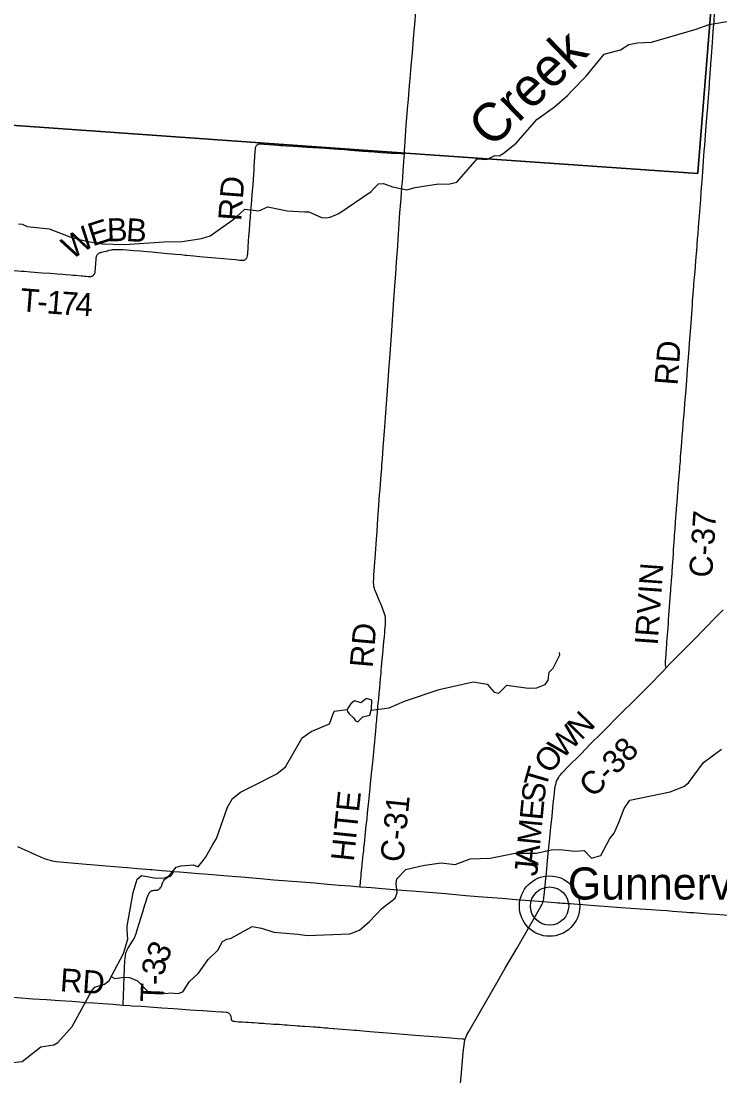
# Model space of a CAD drawing. Extents: x 1410790 to 1770854, y 448063 to 770588.
# Drawn here: x 1605735 to 1614824, y 577059 to 590784 of the extents above; entities that cross this region are included whole.
import ezdxf

# ---------------------------------------------------------------- set-up
doc = ezdxf.new("R2010")
doc.units = 0
for name, color, linetype in [('GM_X_County_Road', 7, 'Continuous'), ('GM_X_County_Road_Text', 7, 'Continuous'), ('GM_X_Minor_Lake', 7, 'Continuous'), ('GM_X_Minor_River', 7, 'Continuous'), ('GM_X_Minor_River_Text', 7, 'Continuous'), ('GM_X_Township', 7, 'Continuous'), ('GM_X_Township_Road', 7, 'Continuous'), ('GM_X_Township_Road_Text', 7, 'Continuous'), ('GM_X_Unincorporated', 7, 'Continuous'), ('GM_X_Unincorporated_Location', 7, 'Continuous'), ('GM_X_Unincorporated_Text', 7, 'Continuous')]:
    doc.layers.add(name, color=color, linetype=linetype)

msp = doc.modelspace()

# ---------------------------------------------------------------- linework, layer by layer
at = {"layer": 'GM_X_County_Road'}
for points in [[(1610721, 589057), (1610722, 589084), (1610727, 589166), (1610730, 589202), (1610730, 589218), (1610736, 589290), (1610740, 589355), (1610745, 589424), (1610763, 589640), (1610774, 589767), (1610789, 589947), (1610797, 590035), (1610809, 590192), (1610825, 590372), (1610845, 590611), (1610855, 590738), (1610869, 590905)], [(1614601, 588821), (1614607, 588888), (1614613, 588970), (1614621, 589091), (1614627, 589166), (1614643, 589359), (1614660, 589581), (1614663, 589611), (1614667, 589673), (1614688, 589958), (1614689, 589971), (1614689, 589974), (1614690, 589984), (1614707, 590216), (1614708, 590232), (1614716, 590324), (1614729, 590504), (1614734, 590582), (1614743, 590700), (1614749, 590779), (1614756, 590893)], [(1610143, 579520), (1610145, 579538), (1610149, 579577), (1610151, 579598), (1610154, 579624), (1610157, 579657), (1610160, 579690), (1610164, 579729), (1610168, 579761), (1610172, 579807), (1610177, 579853), (1610181, 579892), (1610186, 579941), (1610191, 579983), (1610195, 580032), (1610200, 580078), (1610205, 580127), (1610209, 580176), (1610214, 580224), (1610220, 580273), (1610225, 580322), (1610230, 580371), (1610235, 580417), (1610240, 580469), (1610246, 580525), (1610256, 580626), (1610262, 580678), (1610270, 580760), (1610280, 580857), (1610290, 580952), (1610305, 581102), (1610317, 581223), (1610328, 581331), (1610335, 581406), (1610341, 581465), (1610344, 581497), (1610349, 581559), (1610352, 581592), (1610355, 581628), (1610357, 581651), (1610360, 581687), (1610363, 581716), (1610366, 581749), (1610369, 581788), (1610372, 581814), (1610374, 581843), (1610377, 581873), (1610387, 581964), (1610394, 582036), (1610401, 582108), (1610411, 582229), (1610417, 582297), (1610420, 582336), (1610424, 582382), (1610433, 582477), (1610439, 582552), (1610454, 582709), (1610460, 582770), (1610465, 582822), (1610468, 582861), (1610473, 582923), (1610475, 582939), (1610475, 582952), (1610477, 582985), (1610476, 582998), (1610475, 583009), (1610473, 583024), (1610469, 583043), (1610465, 583060), (1610456, 583085), (1610439, 583131), (1610430, 583159), (1610421, 583181), (1610413, 583202), (1610402, 583229), (1610390, 583257), (1610380, 583281), (1610353, 583344), (1610337, 583383), (1610331, 583402), (1610324, 583430), (1610321, 583449), (1610319, 583478), (1610321, 583530), (1610324, 583579), (1610331, 583680), (1610337, 583752), (1610339, 583788), (1610344, 583854), (1610358, 584043), (1610365, 584142), (1610372, 584236), (1610377, 584305), (1610385, 584426), (1610398, 584619), (1610404, 584691), (1610410, 584763), (1610419, 584878), (1610425, 584963), (1610429, 585009), (1610435, 585090), (1610446, 585237), (1610466, 585506), (1610479, 585686), (1610504, 586039), (1610519, 586235), (1610532, 586399), (1610552, 586691), (1610571, 586956), (1610584, 587161), (1610602, 587390), (1610609, 587489), (1610620, 587652), (1610627, 587750), (1610634, 587849), (1610640, 587945), (1610653, 588148), (1610659, 588224), (1610662, 588289), (1610677, 588473), (1610684, 588561), (1610688, 588607), (1610689, 588623), (1610695, 588692), (1610699, 588744), (1610705, 588842), (1610709, 588898), (1610713, 588950), (1610718, 589019), (1610720, 589051), (1610721, 589057)], [(1614126, 582370), (1614122, 582386), (1614117, 582403), (1614116, 582409), (1614115, 582417), (1614116, 582435), (1614117, 582453), (1614121, 582495), (1614124, 582540), (1614125, 582553), (1614126, 582566), (1614129, 582605), (1614131, 582635), (1614133, 582667), (1614136, 582703), (1614143, 582798), (1614146, 582841), (1614154, 582945), (1614157, 582998), (1614162, 583050), (1614169, 583161), (1614173, 583217), (1614182, 583331), (1614185, 583371), (1614187, 583400), (1614191, 583446), (1614195, 583505), (1614202, 583596), (1614204, 583622), (1614208, 583688), (1614220, 583851), (1614223, 583908), (1614233, 584054), (1614235, 584090), (1614242, 584175), (1614249, 584267), (1614261, 584434), (1614265, 584489), (1614267, 584516), (1614269, 584542), (1614272, 584581), (1614275, 584610), (1614276, 584636), (1614283, 584712), (1614287, 584770), (1614295, 584865), (1614303, 584957), (1614305, 584989), (1614308, 585022), (1614310, 585051), (1614314, 585097), (1614314, 585113), (1614325, 585248), (1614330, 585306), (1614335, 585375), (1614342, 585467), (1614348, 585542), (1614363, 585722), (1614370, 585807), (1614374, 585856), (1614380, 585938), (1614393, 586108), (1614404, 586252), (1614416, 586409), (1614424, 586510), (1614430, 586592), (1614445, 586798), (1614458, 586971), (1614467, 587092), (1614470, 587142), (1614474, 587191), (1614477, 587240), (1614482, 587292), (1614485, 587334), (1614487, 587361), (1614494, 587449), (1614501, 587524), (1614512, 587658), (1614516, 587710), (1614523, 587802), (1614527, 587851), (1614530, 587890), (1614534, 587939), (1614535, 587952), (1614540, 588011), (1614548, 588106), (1614552, 588155), (1614563, 588299), (1614567, 588358), (1614570, 588400), (1614575, 588472), (1614581, 588554), (1614586, 588620), (1614592, 588701), (1614601, 588821)], [(1614126, 582370), (1614165, 582410), (1614244, 582489), (1614334, 582580), (1614382, 582629), (1614451, 582700), (1614515, 582765), (1614586, 582838), (1614646, 582899), (1614750, 583004), (1614821, 583076), (1614867, 583123)], [(1612525, 579326), (1612530, 579348), (1612533, 579360), (1612535, 579375), (1612544, 579448), (1612556, 579582), (1612568, 579703), (1612583, 579859), (1612592, 579951), (1612612, 580150), (1612627, 580294), (1612641, 580440), (1612657, 580597), (1612671, 580738), (1612678, 580800), (1612686, 580842), (1612693, 580868), (1612701, 580893), (1612712, 580917), (1612723, 580938), (1612735, 580958), (1612750, 580976), (1612774, 581003), (1612852, 581083), (1613010, 581241), (1613147, 581382), (1613279, 581514), (1613372, 581607), (1613464, 581700), (1613545, 581782), (1613699, 581935), (1613911, 582149), (1614072, 582314), (1614126, 582370)], [(1605688, 580042), (1605744, 580017), (1605862, 579965), (1605925, 579937), (1605949, 579927), (1605997, 579906), (1606040, 579889), (1606077, 579875), (1606115, 579864), (1606141, 579858), (1606167, 579853), (1606192, 579848), (1606245, 579842), (1606337, 579835), (1606582, 579814), (1606693, 579805), (1606788, 579797), (1607003, 579779), (1607121, 579769), (1607252, 579757), (1607412, 579745), (1607435, 579743), (1607566, 579731), (1607677, 579723), (1607715, 579720)], [(1607715, 579720), (1607795, 579714), (1608049, 579692), (1608171, 579683), (1608426, 579663), (1608599, 579648), (1608851, 579628), (1609021, 579612), (1609383, 579582), (1609550, 579569), (1609720, 579555), (1609874, 579542), (1610014, 579530), (1610143, 579520)], [(1610143, 579520), (1610149, 579519), (1610292, 579508), (1610433, 579497), (1610688, 579476), (1610816, 579466), (1611094, 579443), (1611257, 579430), (1611519, 579408), (1611679, 579394), (1611800, 579385), (1611990, 579370), (1612176, 579355), (1612346, 579341), (1612525, 579326)], [(1611510, 577535), (1611510, 577535), (1611511, 577538), (1611514, 577548), (1611519, 577560), (1611528, 577580), (1611534, 577593), (1611558, 577636), (1611693, 577869), (1611924, 578270), (1612033, 578460), (1612181, 578716), (1612334, 578980), (1612497, 579264), (1612509, 579285), (1612514, 579294), (1612518, 579303), (1612523, 579319), (1612525, 579326)], [(1612525, 579326), (1612529, 579326), (1612676, 579315), (1612715, 579312), (1612745, 579310), (1612777, 579308), (1612810, 579305), (1612843, 579303), (1612882, 579300), (1612925, 579297), (1612980, 579293), (1613042, 579288), (1613088, 579285), (1613255, 579272), (1613320, 579268), (1613428, 579260), (1613540, 579252), (1613726, 579238), (1613926, 579223), (1614053, 579214), (1614139, 579209), (1614210, 579204), (1614332, 579194), (1614390, 579190), (1614426, 579187), (1614485, 579183), (1614570, 579177), (1614629, 579173), (1614672, 579169), (1614767, 579163), (1614937, 579150)], [(1611446, 576917), (1611462, 577097), (1611485, 577362), (1611496, 577460), (1611502, 577499), (1611508, 577528), (1611510, 577535)]]:
    msp.add_lwpolyline(points, dxfattribs=at)
at = {"layer": 'GM_X_Minor_Lake'}
for points in [[(1610004, 581768), (1610057, 581720), (1610083, 581679), (1610116, 581665), (1610181, 581732), (1610270, 581751), (1610293, 581833), (1610298, 581947), (1610228, 581968), (1610156, 581913), (1610102, 581930), (1610070, 581940), (1610025, 581898), (1610009, 581881)], [(1610009, 581881), (1609985, 581845), (1609977, 581827), (1609982, 581800), (1610004, 581768)]]:
    msp.add_lwpolyline(points, dxfattribs=at)
at = {"layer": 'GM_X_Minor_River'}
for points in [[(1614683, 590739), (1615479, 590876), (1616180, 591121), (1616379, 591197)], [(1605700, 588144), (1605750, 588143), (1605814, 588112), (1606102, 588081), (1606383, 587971), (1606604, 587918), (1606792, 587887), (1607082, 587877), (1607598, 587911), (1607830, 587918), (1608081, 587953), (1608193, 587991), (1608474, 588190), (1608535, 588235), (1608646, 588336), (1608828, 588314), (1608945, 588366), (1609195, 588317), (1609425, 588304), (1609477, 588301), (1609644, 588229), (1609702, 588224), (1609754, 588232), (1609867, 588282), (1610287, 588568), (1610334, 588619), (1610384, 588666), (1610451, 588672), (1610566, 588626), (1610754, 588590), (1610861, 588620), (1611166, 588666), (1611288, 588661), (1611404, 588689), (1611666, 588991), (1611794, 588985), (1611897, 589034), (1611955, 589031), (1612007, 589062), (1612175, 589196), (1612443, 589502), (1612672, 589669), (1612840, 589817), (1612896, 589873), (1613085, 590067), (1613317, 590354), (1613530, 590408), (1613641, 590478), (1613751, 590503), (1613935, 590511), (1614514, 590680), (1614683, 590739)], [(1610288, 581818), (1610523, 581846), (1610723, 581936), (1611175, 582088), (1611615, 582185), (1611799, 582156), (1611890, 582051), (1611948, 582040), (1612053, 582145), (1612329, 582103), (1612443, 582108), (1612552, 582152), (1612592, 582206), (1612602, 582310), (1612654, 582362), (1612712, 582479), (1612741, 582539), (1612739, 582569)], [(1605381, 577206), (1605748, 577247), (1605990, 577438), (1606163, 577464), (1606215, 577494), (1606398, 577702), (1606650, 578160), (1606695, 578213), (1606821, 578252), (1606880, 578301), (1607068, 578653), (1607123, 578837), (1607114, 578955), (1607113, 579008), (1607192, 579444), (1607246, 579617), (1607303, 579667), (1607487, 579630), (1607603, 579637), (1607661, 579662), (1607753, 579773), (1607819, 579794), (1607979, 579806), (1608039, 579781), (1608135, 579902), (1608231, 580070), (1608278, 580147), (1608421, 580554), (1608486, 580670), (1608587, 580752), (1608769, 580840), (1609061, 580991), (1609174, 581082), (1609389, 581458), (1609510, 581540), (1609746, 581641), (1609809, 581806), (1609977, 581827)], [(1606906, 578350), (1606956, 578324), (1607077, 578343), (1607143, 578340), (1607250, 578296), (1607395, 578146), (1607461, 578129), (1607563, 578154), (1607617, 578133), (1607673, 578140), (1607779, 578129), (1607839, 578152), (1607927, 578287), (1608043, 578394), (1608169, 578575), (1608295, 578694), (1608356, 578807), (1608410, 578840), (1608469, 578850), (1608741, 579003), (1608863, 578983), (1609024, 578927), (1609334, 578901), (1609454, 578887), (1610013, 578908), (1610138, 578956), (1610268, 579067), (1610426, 579239), (1610602, 579373), (1610625, 579439), (1610612, 579562), (1610623, 579624), (1610738, 579744), (1610923, 579786), (1610985, 579799), (1611198, 579833), (1611382, 579808), (1611575, 579882), (1611838, 579893), (1612161, 579955), (1612439, 579959), (1612628, 580001), (1612742, 580005), (1612938, 579985), (1613059, 579991), (1613156, 579890), (1613274, 579926), (1613391, 580147), (1613450, 580215), (1613479, 580286), (1613510, 580358), (1613578, 580540), (1613655, 580647), (1614177, 580756), (1614354, 580826), (1614415, 580870), (1614610, 581138), (1614845, 581311)]]:
    msp.add_lwpolyline(points, dxfattribs=at)
at = {"layer": 'GM_X_Township'}
for points in [[(1622375, 568282), (1618534, 568633), (1616080, 568853), (1608125, 569657), (1605315, 569892), (1601218, 570299), (1601654, 576782), (1601964, 581397), (1602581, 586711), (1602919, 589620), (1605604, 589430), (1610739, 589067), (1614536, 588799), (1614537, 588812), (1614766, 591678)], [(1614766, 591678), (1614537, 588812), (1614536, 588799), (1610739, 589067), (1605604, 589430), (1602919, 589620), (1603091, 591099)]]:
    msp.add_lwpolyline(points, dxfattribs=at)
at = {"layer": 'GM_X_Township_Road'}
for points in [[(1605593, 587542), (1605740, 587531), (1605776, 587528), (1605858, 587522), (1606011, 587510), (1606113, 587502), (1606204, 587495), (1606276, 587489), (1606319, 587486), (1606377, 587481), (1606407, 587479), (1606443, 587476), (1606515, 587470), (1606534, 587468), (1606560, 587466), (1606583, 587463), (1606603, 587461), (1606623, 587460), (1606639, 587461), (1606646, 587462), (1606652, 587464), (1606658, 587466), (1606664, 587468), (1606671, 587472), (1606677, 587477), (1606683, 587485), (1606689, 587493), (1606694, 587504), (1606697, 587514), (1606700, 587530), (1606703, 587562), (1606704, 587572), (1606706, 587631), (1606710, 587680), (1606713, 587706), (1606714, 587713), (1606716, 587722), (1606720, 587732), (1606725, 587741), (1606728, 587745), (1606731, 587750), (1606734, 587753), (1606740, 587758), (1606747, 587763), (1606755, 587767), (1606765, 587772), (1606774, 587775), (1606787, 587779), (1606815, 587785), (1606844, 587792), (1606882, 587802), (1606914, 587808), (1606929, 587811), (1606947, 587813), (1606961, 587814), (1606976, 587814), (1607011, 587813), (1607061, 587810), (1607110, 587807), (1607203, 587799), (1607284, 587793), (1607375, 587785), (1607437, 587780), (1607515, 587773), (1607641, 587761), (1607700, 587756), (1607739, 587752), (1607817, 587745), (1607866, 587740), (1607889, 587738), (1607984, 587729), (1608062, 587722), (1608105, 587717), (1608268, 587702), (1608466, 587686), (1608523, 587680), (1608577, 587675), (1608613, 587672), (1608627, 587672), (1608636, 587674), (1608641, 587675), (1608645, 587678), (1608650, 587681), (1608656, 587686), (1608661, 587690), (1608667, 587697), (1608670, 587704), (1608674, 587712), (1608679, 587728), (1608681, 587741), (1608683, 587754), (1608689, 587840), (1608695, 587925), (1608699, 587977), (1608706, 588068), (1608710, 588131), (1608712, 588150), (1608717, 588232), (1608724, 588317), (1608732, 588402), (1608736, 588454), (1608742, 588523), (1608752, 588656), (1608756, 588721), (1608765, 588848), (1608768, 588898), (1608775, 589012), (1608780, 589087), (1608782, 589114), (1608786, 589139), (1608787, 589146), (1608791, 589155), (1608796, 589163), (1608805, 589172), (1608813, 589178), (1608818, 589181), (1608819, 589181)], [(1608819, 589181), (1608825, 589184), (1608830, 589185), (1608837, 589186), (1608850, 589186), (1608863, 589185), (1608893, 589183), (1608951, 589179), (1609018, 589173), (1609070, 589169), (1609107, 589166), (1609139, 589164), (1609189, 589161), (1609278, 589156), (1609339, 589151), (1609394, 589147), (1609456, 589143), (1609529, 589138), (1609688, 589129), (1609859, 589117), (1609941, 589112), (1610022, 589105), (1610071, 589101), (1610127, 589097), (1610179, 589093), (1610326, 589082), (1610415, 589076), (1610490, 589071), (1610549, 589067), (1610680, 589060), (1610686, 589059), (1610721, 589057)], [(1607061, 577980), (1607062, 578013), (1607065, 578075), (1607071, 578249), (1607076, 578334), (1607082, 578469), (1607086, 578551), (1607089, 578596), (1607091, 578613), (1607093, 578629), (1607096, 578645), (1607099, 578659), (1607101, 578669), (1607105, 578679), (1607113, 578697), (1607124, 578718), (1607139, 578744), (1607167, 578785), (1607185, 578812), (1607204, 578846), (1607218, 578876), (1607231, 578910), (1607251, 578972), (1607318, 579192), (1607327, 579220), (1607328, 579227), (1607337, 579255), (1607346, 579283), (1607357, 579321), (1607375, 579380), (1607386, 579411), (1607395, 579429), (1607402, 579440), (1607407, 579447), (1607412, 579452), (1607422, 579460), (1607430, 579465), (1607437, 579469), (1607446, 579471), (1607457, 579473), (1607469, 579474), (1607489, 579476), (1607502, 579477), (1607511, 579478), (1607519, 579481), (1607526, 579484), (1607531, 579488), (1607537, 579492), (1607542, 579498), (1607546, 579503), (1607554, 579513), (1607560, 579524), (1607564, 579534), (1607567, 579543), (1607575, 579565), (1607579, 579577), (1607582, 579583), (1607586, 579592), (1607592, 579602), (1607601, 579614), (1607607, 579620), (1607612, 579625), (1607617, 579629), (1607637, 579641), (1607673, 579658), (1607687, 579666), (1607692, 579669), (1607696, 579673), (1607702, 579680), (1607706, 579688), (1607709, 579697), (1607712, 579709), (1607715, 579720)], [(1603518, 578218), (1603548, 578216), (1603633, 578210), (1603751, 578204), (1603977, 578191), (1604252, 578172), (1604707, 578142), (1604832, 578134), (1604920, 578128), (1605179, 578111), (1605310, 578102), (1605470, 578092), (1605683, 578077), (1605889, 578063), (1606066, 578051), (1606233, 578040), (1606393, 578029), (1606501, 578021), (1606576, 578015), (1606681, 578009), (1606799, 578001), (1606927, 577991), (1607061, 577980)], [(1607061, 577980), (1607064, 577980), (1607149, 577974), (1607178, 577972), (1607299, 577964), (1607407, 577957), (1607564, 577946), (1607718, 577935), (1607777, 577931), (1607928, 577920), (1608098, 577909), (1608268, 577898), (1608347, 577893)], [(1608347, 577893), (1608358, 577893), (1608403, 577889), (1608413, 577887), (1608422, 577884), (1608429, 577880), (1608436, 577876), (1608441, 577872), (1608446, 577867), (1608452, 577861), (1608456, 577853), (1608460, 577846), (1608462, 577839), (1608463, 577830), (1608466, 577807), (1608467, 577799), (1608468, 577794), (1608471, 577789), (1608473, 577786), (1608477, 577781), (1608484, 577775), (1608489, 577773), (1608494, 577771), (1608510, 577769), (1608530, 577767), (1608568, 577764), (1608613, 577761), (1608658, 577758), (1608693, 577756), (1608737, 577753), (1608756, 577752), (1608811, 577748), (1608831, 577747), (1608864, 577745), (1608886, 577743), (1608916, 577741), (1608979, 577737), (1609020, 577734), (1609092, 577730), (1609163, 577724), (1609197, 577722), (1609235, 577719), (1609300, 577714), (1609332, 577711), (1609362, 577709), (1609391, 577707), (1609423, 577704), (1609485, 577701), (1609540, 577697), (1609566, 577695), (1609589, 577694), (1609608, 577692), (1609624, 577691), (1609650, 577689), (1609685, 577686), (1609721, 577683), (1609743, 577681), (1609799, 577677), (1609809, 577676), (1610073, 577654), (1610096, 577652), (1610270, 577638), (1610610, 577610), (1610809, 577594), (1610976, 577580), (1611045, 577575), (1611215, 577561), (1611323, 577552), (1611417, 577545), (1611480, 577540), (1611488, 577539), (1611495, 577537), (1611510, 577535)]]:
    msp.add_lwpolyline(points, dxfattribs=at)
at = {"layer": 'GM_X_Unincorporated'}
for radius in [393, 249]:
    msp.add_circle((1612609, 579268), radius, dxfattribs=at)
at = {"layer": 'GM_X_Unincorporated_Location'}
msp.add_line((1612609, 579268), (1612609, 579268), dxfattribs=at)

# ---------------------------------------------------------------- texts
at = {"layer": 'GM_X_County_Road_Text'}
for s, rotation, p in [('RD', 85.6676, (1614273, 586038)), ('C-37', 86.2314, (1614722, 583536)), ('IRVIN', 85.8622, (1614014, 582655)), ('RD', 85.0316, (1610308, 582362)), ('N', 45.2099, (1613019, 581417)), ('W', 45.2338, (1612774, 581170)), ('C-38', 45.2381, (1613175, 580666)), ('O', 49.1869, (1612606, 580974)), ('T', 73.7638, (1612559, 580788)), ('S', 83.5577, (1612539, 580601)), ('HITE', 84.0534, (1610062, 579841)), ('C-31', 84.1869, (1610704, 579831)), ('E', 84.45, (1612517, 580378)), ('M', 84.4932, (1612486, 580054)), ('A', 84.4909, (1612461, 579792)), ('J', 84.4933, (1612447, 579651))]:
    msp.add_text(s, height=300, rotation=rotation, dxfattribs=at).set_placement(p)
at = {"layer": 'GM_X_Minor_River_Text'}
msp.add_text('Creek', height=500, rotation=44.0096, dxfattribs=at).set_placement((1611854, 589118))
at = {"layer": 'GM_X_Township_Road_Text'}
for s, rotation, p in [('RD', 85.5641, (1608597, 588177)), ('W', 32.552, (1606389, 587673)), ('E', 17.7777, (1606664, 587851)), ('B', 1.7254, (1606856, 587916)), ('B', 356.1488, (1607094, 587923)), ('T', 355.3666, (1605713, 587011)), ('1', 355.464, (1606060, 586982)), ('7', 355.7687, (1606246, 586968)), ('4', 356.9734, (1606437, 586954)), ('-', 355.395, (1605937, 586992)), ('3', 63.4512, (1607615, 578512)), ('3', 82.2485, (1607598, 578353)), ('RD', 356.0545, (1606235, 578161)), ('T', 87.7537, (1607585, 578014)), ('-', 87.7854, (1607594, 578238))]:
    msp.add_text(s, height=300, rotation=rotation, dxfattribs=at).set_placement(p)
at = {"layer": 'GM_X_Unincorporated_Text'}
msp.add_text('Gunnerville', height=417, rotation=0, dxfattribs=at).set_placement((1612847, 579354))

doc.saveas('drawing.dxf')
